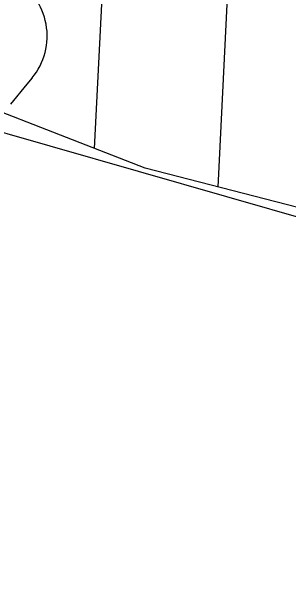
# Model space of a CAD drawing. Extents: x 1300404 to 1323571, y 234004 to 252077.
# Drawn here: x 1311643.6 to 1311754.1, y 241174.6 to 241404.2 of the extents above; entities that cross this region are included whole.
import ezdxf

# ---------------------------------------------------------------- set-up
doc = ezdxf.new("R2010")
doc.units = 0
for name, color, linetype in [('R_Bridge', 7, 'Continuous'), ('R_Const Limits', 7, 'Continuous'), ('R_Floodway', 7, 'Continuous'), ('R_Flooplain', 7, 'Continuous'), ('R_Lane Edge', 7, 'Continuous'), ('R_Proposed', 7, 'Continuous'), ('R_Shoulder', 7, 'Continuous')]:
    doc.layers.add(name, color=color, linetype=linetype)

msp = doc.modelspace()

# ---------------------------------------------------------------- linework, layer by layer
at = {"layer": 'R_Bridge'}
msp.add_arc((1313143.24, 240808.04), 1621.94, 149.54252, 158.82195, dxfattribs=at)
at = {"layer": 'R_Const Limits'}
msp.add_lwpolyline([(1311651.8, 241377.7), (1311649.74, 241375.23), (1311643.19, 241367.25)], dxfattribs=at)
msp.add_arc((1311631.83, 241394.38), 26.02, 320.149, 60.988, dxfattribs=at)
at = {"layer": 'R_Floodway'}
for p, q in [((1311676.74, 241349.54), (1311683.11, 241476.85)), ((1311726.03, 241334.18), (1311733.12, 241475.7))]:
    msp.add_line(p, q, dxfattribs=at)
msp.add_lwpolyline([(1312749.18, 241191.87), (1312719.26, 241174.03), (1312375.34, 241167.16), (1311696.89, 241341.68), (1311497.53, 241419.47), (1311333.82, 241508.77), (1311059.08, 241652.06), (1310740.78, 241795.13), (1310453.25, 241924.55), (1310367.2, 241994.21), (1310267.81, 242111.73), (1309996.24, 242391.57), (1309869.69, 242546.75), (1309624.53, 242919.62)], dxfattribs=at)
at = {"layer": 'R_Flooplain'}
msp.add_lwpolyline([(1308850.44, 242983.42), (1308921.9, 242863.68), (1309009.78, 242685.04), (1309044.07, 242596.21), (1309055.9, 242542.38), (1309352.07, 242367.77), (1309503.16, 242292.41), (1309669.46, 242230.8), (1309815.49, 242150.85), (1309936.66, 242057.64), (1310419.39, 241839.75), (1310733.16, 241727.16), (1311043.67, 241597.79), (1311103.17, 241577.86), (1311152.77, 241553.58), (1311178, 241525.7), (1311328.48, 241486.66), (1311553.07, 241380.98), (1311870.34, 241289.99), (1312137.52, 241213.62), (1312460.11, 241035.25), (1312721.15, 240884.18), (1312883.23, 240786.49)], dxfattribs=at)
at = {"layer": 'R_Lane Edge'}
for radius, start in [(1629.52, 131.16667), (1644.52, 136.45181)]:
    msp.add_arc((1313143.24, 240808.04), radius, start, 163.89183, dxfattribs=at)
at = {"layer": 'R_Proposed'}
for end in [163.89183, 163.89183, 163.04191, 163.04191]:
    msp.add_arc((1313143.24, 240808.04), 1637.02, 131.16667, end, dxfattribs=at)
at = {"layer": 'R_Shoulder'}
for radius, start in [(1623.52, 131.16667), (1648.52, 140.49476)]:
    msp.add_arc((1313143.24, 240808.04), radius, start, 163.89183, dxfattribs=at)

doc.saveas('drawing.dxf')
